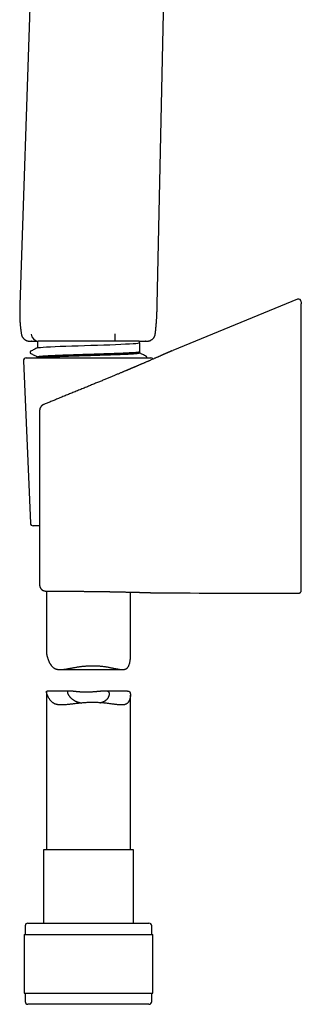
# Model space of a CAD drawing. Header units: millimetres. Extents: x 8 to 571, y 12 to 813.
# Tile 312 of 369: x 105 to 155, y 461 to 637. Entities that reach past the tile are written whole.
import ezdxf

# ---------------------------------------------------------------- set-up
doc = ezdxf.new("R2010")
doc.units = ezdxf.units.MM

msp = doc.modelspace()

# ---------------------------------------------------------------- linework, layer by layer
at = {"color": 7, "linetype": 'Continuous', "lineweight": 30}
for p, q in [((129.47, 585.87), (132.05, 706.57)), ((108.74, 698.09), (104.97, 585.87)), ((154.51, 586.88), (132.28, 577.73)), ((155.2, 586.41), (155.2, 586.05)), ((107.06, 579.37), (108.08, 579.37)), ((108.08, 579.37), (108.08, 578.19)), ((108.24, 579.37), (108.24, 579.37)), ((121.96, 579.37), (121.96, 579.37)), ((126.26, 579.37), (126.26, 579.37)), ((126.33, 579.12), (126.33, 579.37)), ((126.33, 579.37), (127.34, 579.37)), ((126.33, 577.28), (126.33, 577.46)), ((132.09, 577.65), (132.28, 577.73)), ((105.58, 575.85), (106.83, 546.85)), ((106.08, 576.37), (118.35, 576.37)), ((108.1, 576.39), (108.06, 576.37)), ((108.08, 576.58), (108.08, 576.38)), ((118.35, 576.37), (128.33, 576.37)), ((108.48, 566.83), (108.48, 535.98)), ((109.08, 567.99), (109.06, 567.98)), ((109.09, 567.99), (109.08, 567.99)), ((108.48, 546.37), (107.33, 546.37)), ((108.48, 535.98), (108.48, 535.97)), ((109.7, 534.71), (109.7, 523.77)), ((110.48, 534.68), (110.5, 534.68)), ((110.51, 534.68), (110.53, 534.68)), ((124.7, 522.92), (124.7, 534.53)), ((112.16, 520.69), (123.28, 520.69)), ((109.7, 516.72), (109.7, 488.49)), ((113.85, 516.85), (109.81, 516.85)), ((124.18, 516.85), (120.14, 516.85)), ((124.7, 488.49), (124.7, 516.14)), ((109.15, 488.49), (109.15, 475.37)), ((125.25, 488.49), (109.15, 488.49)), ((125.25, 475.37), (125.25, 488.49)), ((106.4, 475.37), (128, 475.37)), ((105.73, 473.37), (105.73, 462.87)), ((105.73, 473.37), (128.68, 473.37)), ((105.9, 474.87), (105.9, 473.37)), ((128.5, 473.37), (128.5, 474.87)), ((128.68, 462.87), (128.68, 473.37)), ((105.73, 462.87), (128.68, 462.87)), ((105.9, 462.87), (105.9, 461.37)), ((128.5, 461.37), (128.5, 462.87)), ((118.32, 460.87), (106.4, 460.87)), ((128, 460.87), (118.32, 460.87))]:
    msp.add_line(p, q, dxfattribs=at)
at = {"color": 7, "linetype": 'Continuous', "lineweight": 30, "flags": 128}
for points in [[(108.11, 578.19), (108.12, 578.2), (108.31, 578.24), (108.64, 578.27), (109.11, 578.31), (109.7, 578.35), (110.42, 578.38), (111.25, 578.42), (112.17, 578.46), (113.17, 578.49), (114.24, 578.53), (115.35, 578.57), (116.5, 578.61), (117.65, 578.64), (118.8, 578.68), (119.93, 578.72), (121.01, 578.75), (122.02, 578.79), (122.96, 578.83), (123.81, 578.87), (124.56, 578.9), (125.18, 578.94), (125.68, 578.98), (126.04, 579.02), (126.26, 579.05), (126.33, 579.09), (126.33, 579.09)], [(109.12, 568.01), (109.11, 568.01), (109.09, 567.99)], [(109.31, 534.76), (109.33, 534.75), (109.37, 534.74)]]:
    msp.add_lwpolyline(points, dxfattribs=at)
at = {"color": 7, "linetype": 'Continuous', "lineweight": 30}
for centre, radius, start, end in [((154.7, 586.41), 0.5, 0, 112.3661), ((136.51, 580.42), 14.59, 179.028, 184.1185), ((108.42, 580.8), 1.44, 186.3638, 262.7564), ((106.08, 575.87), 0.5, 90, 182.4813), ((128.33, 575.87), 0.5, 37.5146, 90), ((107.33, 546.87), 0.5, 182.4813, 270), ((128.91, 536.01), 1.6, 268.1272, 269.6096), ((155.2, 4534.33), 4000, 269.6232, 269.99284), ((106.4, 474.87), 0.5, 90, 180), ((128, 474.87), 0.5, 0, 90), ((106.4, 461.37), 0.5, 180, 270), ((128, 461.37), 0.5, 270, 0)]:
    msp.add_arc(centre, radius, start, end, dxfattribs=at)
for start_param, end_param in [(3.09641, 3.141593), (0, 0.045342)]:
    msp.add_ellipse((117.2, 579.37), major_axis=(9.12, 0), ratio=0.013964, start_param=start_param, end_param=end_param, dxfattribs=at)
for points, knots in [([(155.2, 584.85), (155.2, 584.89), (155.2, 584.97), (155.2, 585.08), (155.2, 585.2), (155.2, 585.31), (155.2, 585.42), (155.2, 585.52), (155.2, 585.62), (155.2, 585.71), (155.2, 585.79), (155.2, 585.86), (155.2, 585.93), (155.2, 585.98), (155.2, 586.01), (155.2, 586.04), (155.2, 586.05), (155.2, 586.05)], [0, 0, 0, 0, 0.066455, 0.13318, 0.199891, 0.266327, 0.331195, 0.39606, 0.464268, 0.532652, 0.600837, 0.667266, 0.733885, 0.800295, 0.866793, 0.933506, 1, 1, 1, 1]), ([(104.97, 585.87), (104.97, 585.8), (104.96, 585.66), (104.95, 585.47), (104.95, 585.28), (104.94, 585.1), (104.94, 584.94), (104.94, 584.79), (104.93, 584.65), (104.93, 584.53), (104.93, 584.42), (104.93, 584.31), (104.93, 584.21), (104.93, 584.13), (104.93, 584.04), (104.93, 583.97), (104.93, 583.92), (104.93, 583.87), (104.93, 583.82), (104.93, 583.79), (104.94, 583.76), (104.94, 583.73), (104.94, 583.7), (104.94, 583.66), (104.94, 583.61), (104.94, 583.54), (104.94, 583.47), (104.95, 583.38), (104.95, 583.28), (104.96, 583.17), (104.96, 583.04), (104.97, 582.91), (104.98, 582.76), (104.99, 582.61), (105.01, 582.45), (105.02, 582.28), (105.04, 582.1), (105.06, 581.9), (105.08, 581.71), (105.11, 581.5), (105.14, 581.29), (105.17, 581.07), (105.2, 580.85), (105.22, 580.71), (105.24, 580.64)], [0, 0, 0, 0, 0.039871, 0.077595, 0.113169, 0.146591, 0.177861, 0.206978, 0.23246, 0.256027, 0.277682, 0.297423, 0.315252, 0.333191, 0.348662, 0.36167, 0.372749, 0.382259, 0.3902, 0.396572, 0.402234, 0.407954, 0.413751, 0.421039, 0.430674, 0.442655, 0.456984, 0.47366, 0.492685, 0.514058, 0.537781, 0.563854, 0.592278, 0.62093, 0.651631, 0.684384, 0.719188, 0.756045, 0.794954, 0.83352, 0.873909, 0.916122, 0.960156, 1, 1, 1, 1]), ([(129.14, 580.7), (129.16, 580.91), (129.21, 581.34), (129.28, 581.99), (129.33, 582.63), (129.38, 583.28), (129.42, 583.93), (129.44, 584.57), (129.46, 585.22), (129.47, 585.65), (129.47, 585.87)], [0, 0, 0, 0, 0.125049, 0.250054, 0.375014, 0.499956, 0.624915, 0.74992, 0.874959, 1, 1, 1, 1]), ([(155.2, 536.23), (155.2, 538.26), (155.2, 542.31), (155.2, 548.39), (155.2, 554.46), (155.2, 560.54), (155.2, 566.62), (155.2, 572.69), (155.2, 578.77), (155.2, 582.82), (155.2, 584.85)], [0, 0, 0, 0, 0.124996, 0.249992, 0.374989, 0.499987, 0.624989, 0.749992, 0.874996, 1, 1, 1, 1]), ([(127.78, 579.37), (127.82, 579.38), (127.89, 579.39), (128.01, 579.41), (128.14, 579.45), (128.26, 579.49), (128.37, 579.55), (128.49, 579.62), (128.6, 579.7), (128.7, 579.79), (128.79, 579.89), (128.87, 579.99), (128.94, 580.1), (129, 580.22), (129.05, 580.34), (129.09, 580.45), (129.12, 580.57), (129.13, 580.65), (129.14, 580.69)], [0, 0, 0, 0, 0.054176, 0.115245, 0.177589, 0.241018, 0.305315, 0.370248, 0.435567, 0.501016, 0.566332, 0.63126, 0.69555, 0.758969, 0.821303, 0.882358, 0.941971, 1, 1, 1, 1]), ([(105.24, 580.63), (105.24, 580.59), (105.26, 580.51), (105.29, 580.4), (105.33, 580.28), (105.39, 580.17), (105.45, 580.06), (105.52, 579.96), (105.6, 579.86), (105.7, 579.77), (105.79, 579.68), (105.9, 579.61), (106.01, 579.54), (106.12, 579.49), (106.24, 579.44), (106.36, 579.41), (106.48, 579.39), (106.55, 579.38), (106.59, 579.37)], [0, 0, 0, 0, 0.058317, 0.118128, 0.179299, 0.24167, 0.305059, 0.369264, 0.434065, 0.499231, 0.564522, 0.629696, 0.694511, 0.758736, 0.822152, 0.884555, 0.945763, 1, 1, 1, 1]), ([(106.59, 579.37), (106.59, 579.37), (106.59, 579.37), (106.59, 579.37), (106.61, 579.37), (106.62, 579.37), (106.64, 579.37), (106.67, 579.37), (106.71, 579.37), (106.76, 579.37), (106.82, 579.37), (106.88, 579.37), (106.94, 579.37), (107, 579.37), (107.06, 579.37), (107.13, 579.37), (107.23, 579.37), (107.34, 579.37), (107.47, 579.37), (107.59, 579.37), (107.7, 579.37), (107.8, 579.37), (107.9, 579.37), (108.01, 579.37), (108.12, 579.37), (108.2, 579.37), (108.24, 579.37)], [0, 0, 0, 0, 0.017898, 0.079576, 0.114309, 0.149042, 0.183802, 0.218562, 0.270895, 0.323228, 0.375651, 0.428074, 0.462861, 0.497647, 0.53246, 0.567273, 0.621012, 0.674751, 0.728587, 0.782424, 0.819047, 0.85567, 0.892323, 0.928977, 0.964485, 1, 1, 1, 1]), ([(107.06, 579.37), (107.04, 579.37), (107.03, 579.37), (107.01, 579.37), (107, 579.37)], [0, 0, 0, 0, 0.628522, 1, 1, 1, 1]), ([(110.38, 579.37), (110.38, 579.37), (110.34, 579.37), (110.25, 579.37), (110.12, 579.37), (109.99, 579.37), (109.86, 579.37), (109.74, 579.37), (109.62, 579.37), (109.5, 579.37), (109.39, 579.37), (109.28, 579.37), (109.15, 579.37), (109.01, 579.37), (108.85, 579.37), (108.71, 579.37), (108.59, 579.37), (108.5, 579.37), (108.41, 579.37), (108.32, 579.37), (108.27, 579.37), (108.24, 579.37)], [0, 0, 0, 0, 0.0000165, 0.0462266, 0.0924952, 0.138727, 0.1848786, 0.2309906, 0.2789334, 0.3269261, 0.3749939, 0.4230917, 0.4711228, 0.5452236, 0.6193354, 0.6933958, 0.7506213, 0.8079561, 0.8653243, 0.9225955, 1, 1, 1, 1]), ([(121.96, 579.37), (121.77, 579.37), (121.4, 579.37), (120.84, 579.37), (120.28, 579.37), (119.72, 579.37), (119.16, 579.37), (118.62, 579.37), (118.09, 579.37), (117.56, 579.37), (117.05, 579.37), (116.53, 579.37), (116.03, 579.37), (115.55, 579.37), (115.08, 579.37), (114.62, 579.37), (114.16, 579.37), (113.71, 579.37), (113.26, 579.37), (112.75, 579.37), (112.2, 579.37), (111.59, 579.37), (110.98, 579.37), (110.58, 579.37), (110.38, 579.37)], [0, 0, 0, 0, 0.046605, 0.093182, 0.139724, 0.186231, 0.232712, 0.279183, 0.323008, 0.366867, 0.410782, 0.454781, 0.498888, 0.539022, 0.579123, 0.619205, 0.659277, 0.699348, 0.739423, 0.779505, 0.834629, 0.889762, 0.944891, 1, 1, 1, 1]), ([(126.26, 579.37), (126.24, 579.37), (126.2, 579.37), (126.15, 579.37), (126.08, 579.37), (126.02, 579.37), (125.95, 579.37), (125.87, 579.37), (125.79, 579.37), (125.7, 579.37), (125.59, 579.37), (125.47, 579.37), (125.33, 579.37), (125.18, 579.37), (125.03, 579.37), (124.87, 579.37), (124.7, 579.37), (124.53, 579.37), (124.35, 579.37), (124.17, 579.37), (123.98, 579.37), (123.8, 579.37), (123.63, 579.37), (123.48, 579.37), (123.32, 579.37), (123.17, 579.37), (123.02, 579.37), (122.87, 579.37), (122.73, 579.37), (122.56, 579.37), (122.37, 579.37), (122.16, 579.37), (122.03, 579.37), (121.96, 579.37)], [0, 0, 0, 0, 0.032764, 0.065543, 0.098294, 0.131018, 0.158178, 0.185392, 0.212652, 0.239919, 0.267123, 0.303084, 0.339078, 0.375074, 0.411037, 0.448037, 0.485069, 0.522101, 0.559103, 0.596769, 0.634452, 0.672116, 0.700907, 0.729719, 0.758518, 0.787291, 0.813468, 0.839687, 0.865905, 0.892081, 0.928041, 0.96402, 1, 1, 1, 1]), ([(126.26, 579.37), (126.29, 579.37), (126.37, 579.37), (126.47, 579.37), (126.57, 579.37), (126.66, 579.37), (126.76, 579.37), (126.84, 579.37), (126.93, 579.37), (127.03, 579.37), (127.15, 579.37), (127.28, 579.37), (127.38, 579.37), (127.45, 579.37), (127.5, 579.37), (127.54, 579.37), (127.58, 579.37), (127.62, 579.37), (127.65, 579.37), (127.68, 579.37), (127.71, 579.37), (127.73, 579.37), (127.75, 579.37), (127.77, 579.37), (127.78, 579.37), (127.78, 579.37), (127.78, 579.37)], [0, 0, 0, 0, 0.036156, 0.072312, 0.108484, 0.144657, 0.180879, 0.217101, 0.25334, 0.289579, 0.359567, 0.429585, 0.499694, 0.534764, 0.569833, 0.60507, 0.640307, 0.67556, 0.710812, 0.74611, 0.781409, 0.816722, 0.852036, 0.921925, 0.991845, 1, 1, 1, 1]), ([(126.33, 579.09), (126.33, 579.08), (126.33, 579.07), (126.33, 579.01), (126.33, 578.92), (126.33, 578.81), (126.33, 578.68), (126.33, 578.52), (126.33, 578.39), (126.33, 578.33)], [0, 0, 0, 0, 0.131725, 0.266874, 0.405633, 0.548173, 0.694652, 0.845216, 1, 1, 1, 1]), ([(127.39, 579.37), (127.38, 579.37), (127.37, 579.37), (127.35, 579.37), (127.34, 579.37)], [0, 0, 0, 0, 0.405082, 1, 1, 1, 1]), ([(106.9, 577.58), (106.89, 577.57), (106.87, 577.56), (106.85, 577.54), (106.83, 577.52), (106.81, 577.5), (106.8, 577.48), (106.79, 577.47), (106.79, 577.46), (106.79, 577.45), (106.78, 577.44), (106.78, 577.42), (106.77, 577.4), (106.77, 577.38), (106.78, 577.36), (106.78, 577.35), (106.78, 577.33), (106.78, 577.32), (106.79, 577.31), (106.8, 577.3), (106.81, 577.28), (106.82, 577.26), (106.84, 577.23), (106.87, 577.21), (106.89, 577.2), (106.89, 577.2)], [0, 0, 0, 0, 0.092748, 0.174408, 0.244909, 0.304232, 0.352469, 0.361154, 0.370801, 0.386944, 0.41018, 0.439948, 0.471583, 0.504154, 0.536282, 0.561881, 0.580122, 0.592973, 0.607841, 0.645895, 0.695063, 0.75527, 0.826351, 0.908044, 1, 1, 1, 1]), ([(108.1, 578.2), (107.9, 578.1), (107.5, 577.89), (107.1, 577.68), (106.89, 577.58)], [0, 0, 0, 0, 0.499967, 1, 1, 1, 1]), ([(106.89, 577.2), (107.1, 577.09), (107.49, 576.89), (107.89, 576.68), (108.08, 576.58)], [0, 0, 0, 0, 0.508085, 1, 1, 1, 1]), ([(108.08, 576.58), (108.08, 576.59), (108.09, 576.6), (108.12, 576.61), (108.15, 576.62), (108.19, 576.63), (108.24, 576.64), (108.3, 576.65), (108.36, 576.66), (108.44, 576.67), (108.56, 576.69), (108.77, 576.71), (109.15, 576.74), (109.68, 576.77), (110.4, 576.81), (111.23, 576.85), (112.15, 576.89), (113.16, 576.93), (114.23, 576.96), (115.35, 577), (116.5, 577.04), (117.66, 577.07), (118.81, 577.11), (119.93, 577.15), (121.02, 577.18), (122.04, 577.22), (122.98, 577.25), (123.83, 577.29), (124.58, 577.32), (125.2, 577.36), (125.7, 577.39), (126.06, 577.43), (126.26, 577.46), (126.29, 577.47), (126.3, 577.48)], [0, 0, 0, 0, 0.018583, 0.031951, 0.041824, 0.051697, 0.061569, 0.071442, 0.081314, 0.091187, 0.101059, 0.128202, 0.155344, 0.196453, 0.237562, 0.27867, 0.319778, 0.360885, 0.401992, 0.443099, 0.484206, 0.525312, 0.566418, 0.607523, 0.648628, 0.689733, 0.730837, 0.771942, 0.813045, 0.854149, 0.895252, 0.936355, 0.977458, 1, 1, 1, 1]), ([(108.1, 576.4), (108.1, 576.4), (108.09, 576.41), (108.22, 576.44), (108.5, 576.47), (108.93, 576.51), (109.48, 576.55), (110.16, 576.58), (110.96, 576.62), (111.85, 576.65), (112.83, 576.69), (113.87, 576.73), (114.97, 576.76), (116.11, 576.8), (117.26, 576.83), (118.41, 576.87), (119.54, 576.91), (120.63, 576.94), (121.67, 576.98), (122.63, 577.01), (123.52, 577.05), (124.3, 577.08), (124.96, 577.12), (125.51, 577.15), (125.93, 577.19), (126.2, 577.23), (126.33, 577.25), (126.32, 577.27), (126.31, 577.28)], [0, 0, 0, 0, 0.00054, 0.041642, 0.082724, 0.123787, 0.164832, 0.205857, 0.246863, 0.287849, 0.328817, 0.369766, 0.410695, 0.451606, 0.492497, 0.533369, 0.574222, 0.615056, 0.655871, 0.696667, 0.737444, 0.778201, 0.81894, 0.859659, 0.900359, 0.94104, 0.981703, 1, 1, 1, 1]), ([(132.09, 577.65), (132.09, 577.65), (132.09, 577.65), (132.08, 577.65), (132.07, 577.64), (132.05, 577.63), (132.02, 577.62), (132, 577.61), (131.97, 577.6), (131.94, 577.59), (131.91, 577.57), (131.88, 577.56), (131.84, 577.54), (131.79, 577.52), (131.73, 577.49), (131.65, 577.46), (131.57, 577.42), (131.48, 577.38), (131.39, 577.34), (131.29, 577.3), (131.2, 577.26), (131.1, 577.21), (131, 577.17), (130.9, 577.12), (130.79, 577.08), (130.69, 577.03), (130.59, 576.99), (130.5, 576.95), (130.42, 576.91), (130.34, 576.88), (130.25, 576.84), (130.15, 576.79), (130.04, 576.74), (129.92, 576.69), (129.79, 576.63), (129.65, 576.57), (129.5, 576.51), (129.33, 576.44), (129.15, 576.36), (128.96, 576.27), (128.75, 576.18), (128.54, 576.09), (128.31, 575.99), (128.1, 575.9), (127.9, 575.81), (127.72, 575.73), (127.54, 575.66), (127.35, 575.57), (127.16, 575.49), (126.98, 575.41), (126.8, 575.34), (126.63, 575.26), (126.46, 575.19), (126.29, 575.12), (126.14, 575.05), (125.99, 574.99), (125.85, 574.93), (125.72, 574.87), (125.59, 574.82), (125.47, 574.77), (125.37, 574.72), (125.28, 574.68), (125.2, 574.65), (125.12, 574.62), (125.05, 574.59), (124.99, 574.56), (124.94, 574.54), (124.9, 574.52), (124.87, 574.51), (124.84, 574.5), (124.81, 574.49), (124.78, 574.47), (124.74, 574.46), (124.68, 574.43), (124.6, 574.4), (124.51, 574.36), (124.41, 574.31), (124.29, 574.27), (124.16, 574.21), (124.03, 574.15), (123.88, 574.09), (123.72, 574.02), (123.54, 573.95), (123.35, 573.87), (123.15, 573.78), (122.94, 573.69), (122.72, 573.6), (122.48, 573.5), (122.23, 573.4), (121.98, 573.29), (121.71, 573.18), (121.44, 573.07), (121.16, 572.95), (120.87, 572.83), (120.57, 572.7), (120.26, 572.57), (119.95, 572.45), (119.63, 572.31), (119.31, 572.18), (118.99, 572.05), (118.65, 571.91), (118.3, 571.77), (117.95, 571.62), (117.59, 571.47), (117.21, 571.32), (116.83, 571.16), (116.44, 571), (116.05, 570.84), (115.64, 570.68), (115.23, 570.51), (114.96, 570.4), (114.82, 570.34)], [0, 0, 0, 0, 0.002838, 0.012232, 0.021194, 0.029729, 0.037838, 0.045525, 0.05311, 0.060329, 0.067597, 0.074964, 0.082432, 0.090002, 0.102104, 0.114461, 0.127081, 0.138575, 0.150011, 0.161132, 0.171911, 0.182321, 0.192362, 0.202698, 0.21263, 0.222163, 0.231305, 0.238215, 0.244888, 0.251386, 0.258078, 0.266378, 0.27504, 0.284066, 0.293456, 0.303211, 0.313333, 0.324799, 0.336708, 0.349043, 0.361783, 0.374905, 0.388383, 0.402224, 0.411953, 0.421856, 0.431936, 0.44219, 0.452268, 0.461933, 0.471189, 0.480041, 0.488642, 0.496829, 0.504605, 0.511971, 0.518928, 0.525359, 0.531392, 0.537027, 0.542265, 0.546398, 0.550245, 0.553808, 0.557087, 0.560058, 0.562598, 0.564279, 0.565683, 0.566827, 0.56806, 0.569535, 0.57125, 0.574334, 0.577975, 0.582173, 0.586926, 0.592231, 0.597977, 0.604251, 0.611037, 0.618316, 0.626232, 0.634654, 0.643582, 0.653016, 0.662956, 0.673211, 0.683957, 0.695196, 0.706929, 0.718533, 0.730562, 0.743002, 0.755829, 0.769026, 0.782605, 0.795763, 0.809272, 0.823137, 0.837365, 0.851966, 0.866949, 0.882324, 0.898119, 0.914334, 0.930947, 0.94763, 0.96468, 0.982127, 1, 1, 1, 1]), ([(126.33, 578.33), (126.33, 578.32), (126.33, 578.3), (126.33, 578.26), (126.33, 578.22), (126.33, 578.18), (126.33, 578.15), (126.33, 578.12), (126.33, 578.09), (126.33, 578.06), (126.33, 578.03), (126.33, 578.01), (126.33, 577.99), (126.33, 577.98), (126.33, 577.98)], [0, 0, 0, 0, 0.16626, 0.298073, 0.403917, 0.452036, 0.500117, 0.552923, 0.607324, 0.668422, 0.739895, 0.829395, 0.910597, 1, 1, 1, 1]), ([(126.33, 577.98), (126.33, 577.92), (126.33, 577.8), (126.33, 577.67), (126.33, 577.58), (126.33, 577.51), (126.33, 577.49), (126.33, 577.49), (126.33, 577.49)], [0, 0, 0, 0, 0.196338, 0.388457, 0.576635, 0.761167, 0.94237, 1, 1, 1, 1]), ([(127.51, 576.67), (127.31, 576.78), (126.92, 576.98), (126.52, 577.19), (126.33, 577.29)], [0, 0, 0, 0, 0.5085737, 1, 1, 1, 1]), ([(127.6, 576.37), (127.6, 576.37), (127.6, 576.37), (127.61, 576.38), (127.61, 576.39), (127.62, 576.41), (127.63, 576.43), (127.63, 576.45), (127.63, 576.46), (127.63, 576.48), (127.63, 576.5), (127.63, 576.53), (127.62, 576.55), (127.61, 576.57), (127.6, 576.59), (127.6, 576.59), (127.59, 576.6), (127.58, 576.61), (127.58, 576.62), (127.57, 576.63), (127.56, 576.64), (127.55, 576.65), (127.53, 576.66), (127.52, 576.67), (127.51, 576.67)], [0, 0, 0, 0, 0.01531, 0.054046, 0.079038, 0.111282, 0.154043, 0.207471, 0.231624, 0.271462, 0.326394, 0.384922, 0.44395, 0.495116, 0.529478, 0.553978, 0.580977, 0.611228, 0.644745, 0.681532, 0.721588, 0.803496, 0.896324, 1, 1, 1, 1]), ([(114.82, 570.34), (114.68, 570.29), (114.42, 570.18), (114.02, 570.02), (113.63, 569.86), (113.24, 569.7), (112.85, 569.54), (112.46, 569.38), (112.07, 569.22), (111.7, 569.07), (111.34, 568.92), (111, 568.78), (110.66, 568.64), (110.32, 568.5), (109.98, 568.37), (109.65, 568.23), (109.39, 568.12), (109.24, 568.06), (109.19, 568.04)], [0, 0, 0, 0, 0.0669734, 0.1339402, 0.2009589, 0.2680892, 0.3353922, 0.4029409, 0.4707976, 0.539025, 0.6005282, 0.6624361, 0.7246281, 0.7869094, 0.8493218, 0.9107913, 0.9724762, 1, 1, 1, 1]), ([(109.06, 567.98), (109.05, 567.97), (109.03, 567.96), (108.98, 567.93), (108.93, 567.89), (108.89, 567.86), (108.84, 567.82), (108.8, 567.77), (108.76, 567.73), (108.72, 567.68), (108.69, 567.63), (108.66, 567.58), (108.63, 567.53), (108.61, 567.48), (108.58, 567.43), (108.56, 567.38), (108.54, 567.32), (108.53, 567.27), (108.52, 567.21), (108.5, 567.16), (108.5, 567.1), (108.49, 567.05), (108.48, 566.99), (108.48, 566.93), (108.48, 566.88), (108.48, 566.84), (108.48, 566.83)], [0, 0, 0, 0, 0.022138, 0.0642, 0.106033, 0.147654, 0.18909, 0.230368, 0.271516, 0.312562, 0.353537, 0.394474, 0.435411, 0.476394, 0.517484, 0.558762, 0.600338, 0.642368, 0.685072, 0.728759, 0.773448, 0.815722, 0.861462, 0.910697, 0.965549, 1, 1, 1, 1]), ([(109.19, 568.04), (109.19, 568.04), (109.17, 568.03), (109.14, 568.02), (109.12, 568.01), (109.12, 568.01)], [0, 0, 0, 0, 0.14187, 0.673306, 1, 1, 1, 1]), ([(108.48, 535.98), (108.48, 535.96), (108.48, 535.93), (108.48, 535.88), (108.48, 535.82), (108.49, 535.76), (108.49, 535.71), (108.5, 535.65), (108.51, 535.6), (108.52, 535.55), (108.53, 535.51), (108.55, 535.46), (108.56, 535.41), (108.58, 535.36), (108.6, 535.31), (108.63, 535.27), (108.66, 535.22), (108.69, 535.17), (108.72, 535.13), (108.75, 535.09), (108.79, 535.05), (108.83, 535.01), (108.87, 534.97), (108.92, 534.93), (108.96, 534.9), (109.01, 534.87), (109.07, 534.84), (109.12, 534.81), (109.18, 534.79), (109.24, 534.77), (109.29, 534.76), (109.34, 534.75), (109.37, 534.74), (109.37, 534.74)], [0, 0, 0, 0, 0.0236268, 0.0713279, 0.1070787, 0.1449411, 0.183503, 0.2183573, 0.2510245, 0.2824153, 0.3131504, 0.3436399, 0.3741122, 0.4046795, 0.4354197, 0.4663424, 0.4974232, 0.5286259, 0.5599149, 0.5912607, 0.622641, 0.6540367, 0.6854395, 0.7168442, 0.7482481, 0.7829777, 0.8175135, 0.8517751, 0.8857762, 0.919531, 0.9530524, 0.9863517, 1, 1, 1, 1]), ([(155.2, 535.15), (155.2, 535.15), (155.2, 535.16), (155.2, 535.17), (155.2, 535.2), (155.2, 535.25), (155.2, 535.31), (155.2, 535.38), (155.2, 535.46), (155.2, 535.55), (155.2, 535.65), (155.2, 535.76), (155.2, 535.87), (155.2, 535.99), (155.2, 536.11), (155.2, 536.19), (155.2, 536.23)], [0, 0, 0, 0, 0.0556465, 0.1112929, 0.1853058, 0.2595544, 0.3335671, 0.4075475, 0.4817636, 0.5557439, 0.6297077, 0.7039071, 0.7778708, 0.8518352, 0.9260356, 1, 1, 1, 1]), ([(155.2, 534.83), (155.2, 534.84), (155.2, 534.84), (155.2, 534.86), (155.2, 534.89), (155.2, 534.93), (155.2, 534.97), (155.2, 535.02), (155.2, 535.08), (155.2, 535.13), (155.2, 535.15)], [0, 0, 0, 0, 0.124979, 0.249958, 0.374945, 0.499932, 0.624945, 0.749958, 0.874979, 1, 1, 1, 1]), ([(109.37, 534.74), (109.38, 534.74), (109.4, 534.74), (109.43, 534.73), (109.48, 534.73), (109.53, 534.72), (109.58, 534.72), (109.63, 534.72), (109.68, 534.71), (109.73, 534.71), (109.79, 534.71), (109.85, 534.7), (109.91, 534.7), (109.97, 534.7), (110.03, 534.7), (110.1, 534.69), (110.17, 534.69), (110.24, 534.69), (110.31, 534.69), (110.38, 534.68), (110.44, 534.68), (110.48, 534.68), (110.48, 534.68)], [0, 0, 0, 0, 0.029292, 0.070101, 0.125564, 0.199599, 0.259763, 0.315567, 0.368775, 0.425123, 0.479821, 0.53353, 0.58553, 0.636566, 0.68703, 0.737081, 0.786857, 0.836482, 0.886065, 0.935699, 0.985462, 1, 1, 1, 1]), ([(110.53, 534.68), (110.58, 534.68), (110.68, 534.68), (110.83, 534.68), (111, 534.68), (111.17, 534.68), (111.34, 534.68), (111.52, 534.68), (111.69, 534.68), (111.87, 534.68), (112.04, 534.68), (112.22, 534.68), (112.4, 534.68), (112.59, 534.68), (112.77, 534.68), (112.96, 534.68), (113.14, 534.68), (113.33, 534.68), (113.52, 534.68), (113.7, 534.68), (113.89, 534.68), (114.09, 534.68), (114.28, 534.68), (114.47, 534.68), (114.66, 534.68), (114.86, 534.68), (115.05, 534.68), (115.25, 534.67), (115.44, 534.67), (115.64, 534.67), (115.84, 534.67), (116.04, 534.67), (116.24, 534.67), (116.43, 534.67), (116.63, 534.66), (116.83, 534.66), (117.03, 534.66), (117.23, 534.66), (117.43, 534.66), (117.62, 534.66), (117.82, 534.65), (118.02, 534.65), (118.22, 534.65), (118.42, 534.65), (118.61, 534.64), (118.81, 534.64), (119.01, 534.64), (119.2, 534.64), (119.4, 534.63), (119.6, 534.63), (119.79, 534.63), (119.98, 534.63), (120.18, 534.62), (120.37, 534.62), (120.56, 534.62), (120.75, 534.61), (120.94, 534.61), (121.12, 534.61), (121.31, 534.6), (121.5, 534.6), (121.68, 534.6), (121.86, 534.59), (122.04, 534.59), (122.22, 534.59), (122.4, 534.58), (122.58, 534.58), (122.75, 534.58), (122.93, 534.57), (123.1, 534.57), (123.27, 534.57), (123.44, 534.56), (123.61, 534.56), (123.77, 534.55), (123.94, 534.55), (124.1, 534.55), (124.26, 534.54), (124.41, 534.54), (124.57, 534.54), (124.72, 534.53), (124.87, 534.53), (125.02, 534.52), (125.17, 534.52), (125.31, 534.52), (125.45, 534.51), (125.59, 534.51), (125.73, 534.51), (125.86, 534.5), (125.99, 534.5), (126.12, 534.5), (126.25, 534.49), (126.38, 534.49), (126.5, 534.49), (126.62, 534.48), (126.73, 534.48), (126.84, 534.48), (126.95, 534.47), (127.06, 534.47), (127.17, 534.47), (127.27, 534.46), (127.37, 534.46), (127.46, 534.46), (127.56, 534.45), (127.65, 534.45), (127.73, 534.45), (127.82, 534.45), (127.9, 534.44), (127.97, 534.44), (128.05, 534.44), (128.12, 534.44), (128.19, 534.44), (128.25, 534.43), (128.32, 534.43), (128.37, 534.43), (128.43, 534.43), (128.48, 534.43), (128.53, 534.42), (128.57, 534.42), (128.62, 534.42), (128.65, 534.42), (128.69, 534.42), (128.72, 534.42), (128.75, 534.42), (128.78, 534.42), (128.8, 534.42), (128.82, 534.41), (128.83, 534.41), (128.84, 534.41), (128.85, 534.41), (128.86, 534.41), (128.86, 534.41), (128.86, 534.41)], [0, 0, 0, 0, 0.0065691, 0.014377, 0.022191, 0.0300148, 0.0378517, 0.0457067, 0.0534789, 0.0612654, 0.0690821, 0.0769211, 0.0847743, 0.0926336, 0.1004893, 0.1083318, 0.116153, 0.1239447, 0.1316997, 0.139441, 0.1472718, 0.1550896, 0.1628978, 0.1706999, 0.1784993, 0.1862995, 0.194103, 0.2019131, 0.2097333, 0.2175669, 0.2254161, 0.2332148, 0.2410236, 0.2488466, 0.2566654, 0.2644596, 0.2722215, 0.280023, 0.2878231, 0.2956229, 0.3034252, 0.3112331, 0.3190499, 0.3268661, 0.3346797, 0.342494, 0.3503115, 0.3581368, 0.3659515, 0.3737711, 0.381607, 0.389444, 0.3972631, 0.405049, 0.4128466, 0.4206613, 0.4284652, 0.4362619, 0.4440548, 0.4518474, 0.4596424, 0.4674429, 0.4752523, 0.4830741, 0.4909119, 0.4987327, 0.5065088, 0.5143192, 0.522156, 0.5300114, 0.5378774, 0.545746, 0.5536066, 0.561451, 0.5692712, 0.5770597, 0.5848106, 0.5926055, 0.600441, 0.6082661, 0.616084, 0.6238984, 0.6317126, 0.6395294, 0.6473518, 0.6551833, 0.6630273, 0.6708874, 0.6787463, 0.6865754, 0.6944312, 0.7022946, 0.7101418, 0.7179533, 0.7257478, 0.7335727, 0.7413963, 0.7492218, 0.7570521, 0.764891, 0.7727537, 0.7806085, 0.7884523, 0.7962889, 0.8041219, 0.8119548, 0.8197905, 0.8276324, 0.835484, 0.8433493, 0.8512318, 0.8591127, 0.8669499, 0.8747797, 0.8826044, 0.8904265, 0.8982487, 0.906073, 0.913902, 0.9217387, 0.929587, 0.9374511, 0.9453372, 0.9531631, 0.9610097, 0.9688567, 0.9767081, 0.9845722, 0.9924746, 1, 1, 1, 1]), ([(154.7, 534.33), (154.72, 534.33), (154.76, 534.33), (154.8, 534.34), (154.86, 534.35), (154.91, 534.37), (154.97, 534.41), (155.03, 534.45), (155.08, 534.5), (155.12, 534.55), (155.15, 534.6), (155.17, 534.65), (155.19, 534.7), (155.2, 534.77), (155.2, 534.81), (155.2, 534.84)], [0, 0, 0, 0, 0.065449, 0.128033, 0.18806, 0.273645, 0.354161, 0.453667, 0.544166, 0.62555, 0.697791, 0.761572, 0.82273, 0.912341, 1, 1, 1, 1]), ([(109.71, 523.77), (109.71, 523.77), (109.7, 523.74), (109.71, 523.67), (109.72, 523.58), (109.73, 523.48), (109.75, 523.38), (109.77, 523.27), (109.8, 523.16), (109.83, 523.05), (109.86, 522.94), (109.89, 522.82), (109.94, 522.68), (109.99, 522.52), (110.05, 522.37), (110.11, 522.21), (110.18, 522.06), (110.25, 521.91), (110.32, 521.79), (110.39, 521.68), (110.46, 521.57), (110.53, 521.46), (110.61, 521.36), (110.69, 521.27), (110.77, 521.18), (110.86, 521.09), (110.96, 521.02), (111.06, 520.95), (111.17, 520.88), (111.29, 520.83), (111.4, 520.79), (111.53, 520.75), (111.65, 520.73), (111.78, 520.71), (111.92, 520.69), (112.06, 520.69), (112.21, 520.69), (112.38, 520.69), (112.57, 520.7), (112.78, 520.72), (113, 520.75), (113.23, 520.79), (113.46, 520.83), (113.7, 520.87), (113.95, 520.91), (114.2, 520.96), (114.45, 521.01), (114.72, 521.05), (114.99, 521.1), (115.26, 521.15), (115.53, 521.19), (115.82, 521.23), (116.1, 521.27), (116.36, 521.29), (116.59, 521.32), (116.78, 521.33), (116.98, 521.35), (117.18, 521.36), (117.38, 521.37), (117.58, 521.38), (117.78, 521.38), (117.91, 521.38), (117.98, 521.38)], [0, 0, 0, 0, 0.003806, 0.020097, 0.036526, 0.052955, 0.069642, 0.086359, 0.100497, 0.114635, 0.128812, 0.14299, 0.162089, 0.181191, 0.200291, 0.219474, 0.23866, 0.257843, 0.272364, 0.286884, 0.301441, 0.315997, 0.330169, 0.344358, 0.358715, 0.373072, 0.387541, 0.402009, 0.41671, 0.431453, 0.445628, 0.459838, 0.47428, 0.488723, 0.503281, 0.517839, 0.532604, 0.54739, 0.567375, 0.587403, 0.607699, 0.627995, 0.648421, 0.668846, 0.689509, 0.7102, 0.731286, 0.7524, 0.773741, 0.795081, 0.816547, 0.838013, 0.859724, 0.881471, 0.896154, 0.910848, 0.925637, 0.940426, 0.955267, 0.970108, 0.985047, 1, 1, 1, 1]), ([(117.98, 521.38), (118.08, 521.38), (118.27, 521.38), (118.57, 521.37), (118.86, 521.36), (119.16, 521.33), (119.45, 521.31), (119.74, 521.27), (120.02, 521.24), (120.3, 521.19), (120.57, 521.15), (120.83, 521.1), (121.09, 521.05), (121.34, 521), (121.58, 520.95), (121.83, 520.9), (122.06, 520.85), (122.27, 520.81), (122.45, 520.78), (122.6, 520.75), (122.75, 520.73), (122.9, 520.71), (123.04, 520.69), (123.18, 520.69), (123.32, 520.68), (123.44, 520.69), (123.54, 520.7), (123.63, 520.72), (123.71, 520.74), (123.79, 520.76), (123.87, 520.8), (123.95, 520.83), (124.02, 520.88), (124.08, 520.93), (124.15, 520.99), (124.2, 521.06), (124.26, 521.13), (124.31, 521.2), (124.35, 521.28), (124.4, 521.37), (124.44, 521.46), (124.48, 521.56), (124.53, 521.69), (124.57, 521.84), (124.6, 521.97), (124.63, 522.13), (124.66, 522.3), (124.68, 522.49), (124.7, 522.64), (124.7, 522.77), (124.71, 522.86), (124.7, 522.91), (124.7, 522.92)], [0, 0, 0, 0, 0.025459, 0.050969, 0.076867, 0.102765, 0.128869, 0.154973, 0.181464, 0.208004, 0.233461, 0.25896, 0.284757, 0.310555, 0.336512, 0.36247, 0.388734, 0.415044, 0.434013, 0.453002, 0.472165, 0.491327, 0.510595, 0.529863, 0.549347, 0.56887, 0.583183, 0.597514, 0.61202, 0.626525, 0.641134, 0.655742, 0.670555, 0.685401, 0.699714, 0.714054, 0.728558, 0.743062, 0.757642, 0.772222, 0.786933, 0.801656, 0.824335, 0.847042, 0.864142, 0.881243, 0.915493, 0.938192, 0.960903, 0.978304, 0.995705, 1, 1, 1, 1]), ([(117.98, 514.8), (117.88, 514.8), (117.67, 514.8), (117.37, 514.79), (117.06, 514.78), (116.75, 514.77), (116.44, 514.75), (116.13, 514.72), (115.82, 514.7), (115.52, 514.67), (115.22, 514.63), (114.93, 514.6), (114.64, 514.57), (114.35, 514.53), (114.07, 514.5), (113.79, 514.46), (113.52, 514.43), (113.27, 514.41), (113.05, 514.39), (112.85, 514.38), (112.66, 514.37), (112.46, 514.36), (112.28, 514.36), (112.1, 514.37), (111.92, 514.38), (111.76, 514.4), (111.61, 514.43), (111.48, 514.46), (111.35, 514.5), (111.23, 514.55), (111.11, 514.6), (111, 514.66), (110.89, 514.73), (110.79, 514.8), (110.71, 514.87), (110.64, 514.93), (110.58, 514.99), (110.49, 515.09), (110.39, 515.2), (110.28, 515.35), (110.18, 515.51), (110.09, 515.66), (110.01, 515.82), (109.94, 515.96), (109.89, 516.08), (109.85, 516.18), (109.82, 516.27), (109.78, 516.36), (109.76, 516.45), (109.74, 516.53), (109.72, 516.6), (109.71, 516.66), (109.7, 516.71), (109.71, 516.75), (109.71, 516.79), (109.73, 516.82), (109.75, 516.84), (109.77, 516.85), (109.8, 516.85), (109.81, 516.85), (109.81, 516.85)], [0, 0, 0, 0, 0.0212079, 0.0424554, 0.0640071, 0.0855589, 0.1072735, 0.1289882, 0.1510117, 0.1730759, 0.1942833, 0.2155256, 0.2370345, 0.2585434, 0.2801964, 0.3018492, 0.3237815, 0.3457546, 0.3624126, 0.3790907, 0.3959447, 0.4127983, 0.4297561, 0.4467135, 0.4638819, 0.4810864, 0.4952088, 0.509355, 0.5237022, 0.5380491, 0.5525148, 0.5669806, 0.5816618, 0.5963693, 0.6070763, 0.6177834, 0.6285186, 0.6392539, 0.6610019, 0.6827513, 0.7046159, 0.7264809, 0.7485479, 0.7706387, 0.7855571, 0.8004863, 0.8155407, 0.8305944, 0.8457373, 0.8608793, 0.8762124, 0.8915825, 0.9065039, 0.9214596, 0.9366724, 0.9518854, 0.9672343, 0.9825834, 0.9981841, 1, 1, 1, 1]), ([(119.3, 514.76), (119.32, 514.76), (119.38, 514.78), (119.48, 514.8), (119.59, 514.84), (119.7, 514.88), (119.8, 514.92), (119.9, 514.96), (119.99, 515.01), (120.08, 515.06), (120.17, 515.11), (120.25, 515.16), (120.33, 515.22), (120.41, 515.29), (120.49, 515.36), (120.57, 515.44), (120.64, 515.53), (120.7, 515.62), (120.76, 515.71), (120.81, 515.8), (120.85, 515.89), (120.89, 515.98), (120.91, 516.06), (120.93, 516.13), (120.95, 516.21), (120.95, 516.28), (120.96, 516.35), (120.95, 516.41), (120.94, 516.47), (120.93, 516.53), (120.91, 516.58), (120.88, 516.62), (120.86, 516.65), (120.82, 516.69), (120.79, 516.72), (120.74, 516.74), (120.7, 516.77), (120.65, 516.79), (120.59, 516.81), (120.53, 516.82), (120.47, 516.83), (120.4, 516.84), (120.33, 516.85), (120.25, 516.85), (120.17, 516.85), (120.08, 516.85), (119.99, 516.85), (119.9, 516.85), (119.8, 516.84), (119.69, 516.83), (119.59, 516.82), (119.48, 516.81), (119.36, 516.8), (119.24, 516.79), (119.12, 516.78), (118.99, 516.77), (118.85, 516.75), (118.71, 516.74), (118.57, 516.73), (118.42, 516.72), (118.28, 516.7), (118.13, 516.69), (117.97, 516.68), (117.82, 516.67), (117.66, 516.66), (117.51, 516.66), (117.35, 516.65), (117.19, 516.65), (117.03, 516.64), (116.87, 516.64), (116.71, 516.64), (116.56, 516.65), (116.41, 516.65), (116.26, 516.65), (116.11, 516.66), (115.96, 516.67), (115.81, 516.67), (115.67, 516.68), (115.53, 516.7), (115.39, 516.71), (115.26, 516.72), (115.13, 516.73), (115, 516.74), (114.88, 516.76), (114.76, 516.77), (114.64, 516.78), (114.53, 516.8), (114.42, 516.81), (114.32, 516.82), (114.22, 516.83), (114.13, 516.84), (114.04, 516.85), (113.96, 516.85), (113.88, 516.85), (113.81, 516.85), (113.75, 516.85), (113.69, 516.84), (113.64, 516.83), (113.6, 516.82), (113.56, 516.81), (113.52, 516.78), (113.5, 516.76), (113.48, 516.73), (113.47, 516.7), (113.46, 516.67), (113.45, 516.63), (113.46, 516.59), (113.46, 516.55), (113.47, 516.5), (113.49, 516.45), (113.51, 516.38), (113.54, 516.31), (113.58, 516.24), (113.63, 516.16), (113.68, 516.08), (113.73, 515.99), (113.8, 515.91), (113.87, 515.82), (113.94, 515.74), (114.02, 515.65), (114.11, 515.57), (114.2, 515.49), (114.31, 515.41), (114.41, 515.33), (114.53, 515.25), (114.64, 515.18), (114.75, 515.12), (114.86, 515.07), (114.97, 515.02), (115.09, 514.97), (115.21, 514.92), (115.33, 514.88), (115.46, 514.84), (115.59, 514.8), (115.73, 514.77), (115.86, 514.74), (115.96, 514.72), (116.01, 514.71), (116.02, 514.71)], [0, 0, 0, 0, 0.003296, 0.010385, 0.017573, 0.024776, 0.031598, 0.038432, 0.045348, 0.052265, 0.059225, 0.066186, 0.073226, 0.080277, 0.089239, 0.09822, 0.107252, 0.116299, 0.125525, 0.134765, 0.144052, 0.153353, 0.161051, 0.168759, 0.176549, 0.184339, 0.192178, 0.200016, 0.207957, 0.215916, 0.222243, 0.228581, 0.235003, 0.241425, 0.247893, 0.254362, 0.26092, 0.26749, 0.273817, 0.280155, 0.286575, 0.292994, 0.299456, 0.305918, 0.312461, 0.319015, 0.325589, 0.332173, 0.338832, 0.345491, 0.352189, 0.358887, 0.36566, 0.372442, 0.379656, 0.386881, 0.394197, 0.401513, 0.408878, 0.416243, 0.423702, 0.431174, 0.438609, 0.446059, 0.453611, 0.461164, 0.468774, 0.476383, 0.484102, 0.491836, 0.499107, 0.50639, 0.513773, 0.521155, 0.528591, 0.536026, 0.543564, 0.551115, 0.558372, 0.565641, 0.573003, 0.580365, 0.587777, 0.595189, 0.602698, 0.610219, 0.617646, 0.625086, 0.632629, 0.640171, 0.64777, 0.655369, 0.663078, 0.670803, 0.678036, 0.685282, 0.692644, 0.700007, 0.707434, 0.714862, 0.722417, 0.729991, 0.736517, 0.743055, 0.749687, 0.75632, 0.763003, 0.769686, 0.776464, 0.783254, 0.79153, 0.799825, 0.808234, 0.816645, 0.82511, 0.833575, 0.842144, 0.850724, 0.859283, 0.867854, 0.876462, 0.885084, 0.893861, 0.902654, 0.911498, 0.920361, 0.927409, 0.934467, 0.941614, 0.948762, 0.955959, 0.963157, 0.970452, 0.977762, 0.98481, 0.991871, 0.999034, 1, 1, 1, 1]), ([(124.18, 516.85), (124.19, 516.85), (124.22, 516.85), (124.28, 516.85), (124.34, 516.84), (124.4, 516.82), (124.46, 516.79), (124.51, 516.76), (124.55, 516.72), (124.59, 516.68), (124.62, 516.62), (124.65, 516.56), (124.67, 516.49), (124.68, 516.41), (124.7, 516.33), (124.7, 516.23), (124.71, 516.13), (124.7, 516.02), (124.69, 515.92), (124.68, 515.8), (124.66, 515.66), (124.62, 515.52), (124.59, 515.41), (124.56, 515.31), (124.52, 515.21), (124.48, 515.13), (124.43, 515.03), (124.37, 514.93), (124.3, 514.83), (124.23, 514.74), (124.16, 514.67), (124.08, 514.61), (123.99, 514.55), (123.89, 514.5), (123.79, 514.46), (123.69, 514.42), (123.57, 514.4), (123.45, 514.38), (123.33, 514.37), (123.2, 514.36), (123.07, 514.36), (122.93, 514.36), (122.79, 514.37), (122.64, 514.38), (122.47, 514.4), (122.26, 514.42), (122.03, 514.45), (121.79, 514.48), (121.54, 514.52), (121.28, 514.55), (121.01, 514.59), (120.73, 514.62), (120.45, 514.66), (120.16, 514.69), (119.87, 514.72), (119.57, 514.74), (119.26, 514.76), (118.95, 514.78), (118.68, 514.79), (118.47, 514.8), (118.31, 514.8), (118.14, 514.8), (118.03, 514.8), (117.98, 514.8)], [0, 0, 0, 0, 0.004469, 0.018596, 0.03282, 0.047043, 0.061455, 0.075896, 0.089842, 0.103815, 0.117999, 0.132182, 0.146482, 0.160782, 0.175282, 0.189802, 0.207056, 0.22433, 0.237341, 0.250353, 0.276416, 0.29369, 0.310975, 0.324272, 0.337569, 0.350896, 0.364222, 0.382362, 0.400534, 0.415501, 0.430494, 0.445722, 0.46095, 0.476321, 0.491692, 0.507315, 0.522971, 0.537938, 0.55293, 0.568084, 0.583238, 0.598473, 0.613707, 0.629088, 0.644486, 0.666018, 0.687591, 0.709455, 0.731319, 0.753336, 0.775353, 0.797663, 0.820013, 0.842047, 0.864122, 0.886522, 0.908922, 0.931503, 0.954084, 0.965551, 0.977017, 0.988509, 1, 1, 1, 1])]:
    msp.add_open_spline(points, degree=3, knots=knots, dxfattribs=at)
msp.add_open_spline([(154.7, 534.33), (154.74, 534.33), (154.8, 534.34), (154.9, 534.37), (154.98, 534.41), (155.06, 534.48), (155.12, 534.55), (155.17, 534.64), (155.2, 534.73), (155.2, 534.8), (155.2, 534.83)], degree=3, dxfattribs=at)

doc.saveas('drawing.dxf')
